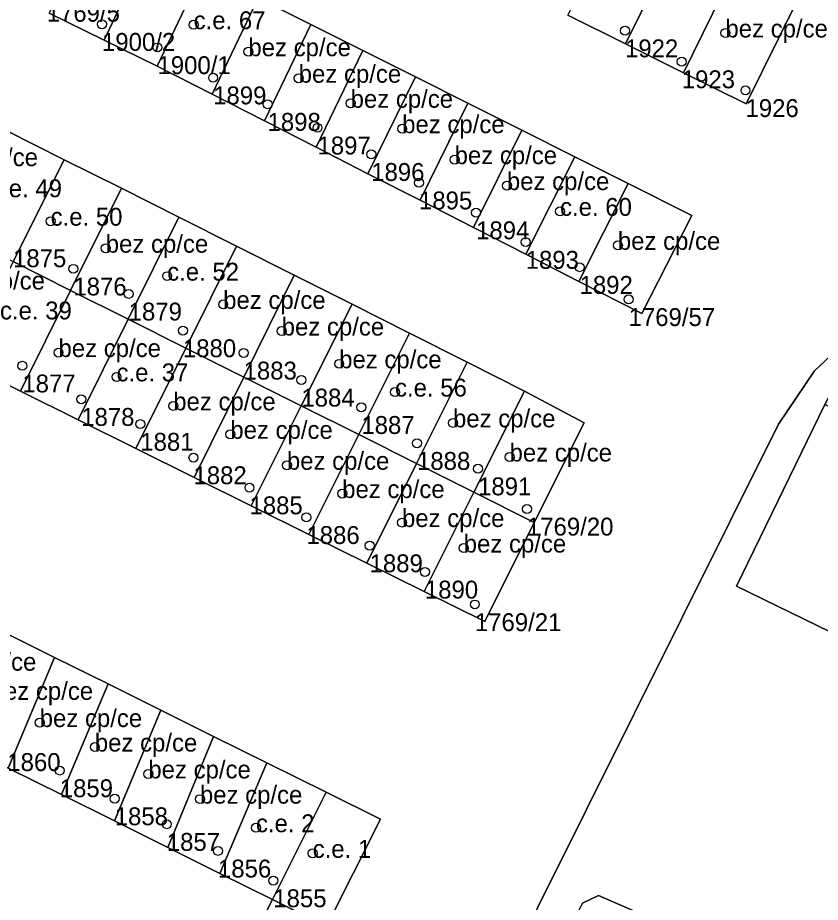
# Model space of a CAD drawing. Extents: x -878211 to -870363, y -1058464 to -1052522.
# Drawn here: x -874999.66 to -874954.82, y -1055531.45 to -1055482.01 of the extents above; entities that cross this region are included whole.
import ezdxf

# ---------------------------------------------------------------- set-up
doc = ezdxf.new("R2010")
doc.units = 0
for name, color, linetype in [('Definiční body', 7, 'Continuous'), ('Polygon budovy', 7, 'Continuous'), ('Polygon parcely', 7, 'Continuous')]:
    doc.layers.add(name, color=color, linetype=linetype)

msp = doc.modelspace()

# ---------------------------------------------------------------- linework, layer by layer
at = {"layer": 'Definiční body'}
for centre in [(-874994.95, -1055482.37994), (-874989.83, -1055482.40994), (-874965.73, -1055482.73994), (-874960.12, -1055482.86994), (-874991.85, -1055483.67994), (-874986.77, -1055483.91994), (-874962.56, -1055484.46994), (-874988.74, -1055485.36994), (-874983.96, -1055485.39994), (-874959, -1055486.07994), (-874985.7, -1055486.84994), (-874981.06, -1055486.79994), (-874982.91, -1055488.16994), (-874978.18, -1055488.21994), (-874979.91, -1055489.64994), (-874975.25, -1055489.94994), (-874977.24, -1055491.23994), (-874972.33, -1055491.39994), (-874974.05, -1055492.90994), (-874969.36, -1055492.83994), (-874997.82, -1055493.38994), (-874994.74, -1055494.89994), (-874971.28, -1055494.55994), (-874966.13, -1055494.73994), (-874968.27, -1055495.95994), (-874996.55, -1055496.04994), (-874991.31, -1055496.45994), (-874993.46, -1055497.44994), (-874965.53, -1055497.75994), (-874988.18, -1055498.03994), (-874990.43, -1055499.49994), (-874984.91, -1055499.52994), (-874997.38, -1055500.72994), (-874987.04, -1055500.74994), (-874981.7, -1055501.35994), (-874999.4, -1055501.46994), (-874994.14, -1055502.08994), (-874983.81, -1055502.25994), (-874996.11, -1055503.33994), (-874978.58, -1055502.93994), (-874990.97, -1055503.70994), (-874980.46, -1055503.78994), (-874992.81, -1055504.72994), (-874975.34, -1055504.65994), (-874987.78, -1055505.29994), (-874977.35, -1055505.79994), (-874989.84, -1055506.59994), (-874972.18, -1055506.56994), (-874984.62, -1055507.02994), (-874973.94, -1055507.21994), (-874986.71, -1055508.27994), (-874981.53, -1055508.60994), (-874971.21, -1055509.46994), (-874983.53, -1055509.93994), (-874978.19, -1055510.22994), (-874980, -1055511.51994), (-874974.74, -1055511.65994), (-874976.91, -1055512.98994), (-874974.12, -1055514.80994), (-874998.43, -1055521.40994), (-874995.35, -1055522.77994), (-874997.31, -1055524.08994), (-874992.36, -1055524.27994), (-874994.24, -1055525.65994), (-874989.48, -1055525.68994), (-874991.33, -1055527.08994), (-874986.35, -1055527.28994), (-874988.47, -1055528.57994), (-874983.18, -1055528.71994), (-874985.38, -1055530.23994)]:
    msp.add_circle(centre, 0.25, dxfattribs=at)
at = {"layer": 'Polygon budovy'}
for points in [[(-874995.35, -1055476.33), (-874997.9, -1055481.76), (-874994.83, -1055483.27), (-874992.29, -1055477.87)], [(-874966.22, -1055476.35), (-874968.93, -1055481.87), (-874965.7, -1055483.48), (-874962.98, -1055477.97)], [(-874992.29, -1055477.87), (-874994.83, -1055483.27), (-874991.86, -1055484.73), (-874989.32, -1055479.36)], [(-874962.98, -1055477.97), (-874965.7, -1055483.48), (-874962.47, -1055485.09), (-874959.76, -1055479.58)], [(-874989.32, -1055479.36), (-874991.86, -1055484.73), (-874988.8, -1055486.29), (-874986.23, -1055480.91)], [(-874959.76, -1055479.58), (-874962.47, -1055485.09), (-874958.97, -1055486.83), (-874956.24, -1055481.34)], [(-874986.23, -1055480.91), (-874988.8, -1055486.29), (-874985.88, -1055487.78), (-874983.28, -1055482.39)], [(-874983.28, -1055482.39), (-874985.88, -1055487.78), (-874982.99, -1055489.26), (-874980.37, -1055483.85)], [(-874980.37, -1055483.85), (-874982.99, -1055489.26), (-874980.09, -1055490.74), (-874977.44, -1055485.32)], [(-874977.44, -1055485.32), (-874980.09, -1055490.74), (-874977.18, -1055492.22), (-874974.51, -1055486.79)], [(-874971.5, -1055488.3), (-874974.51, -1055486.79), (-874977.18, -1055492.22), (-874974.2, -1055493.75)], [(-874971.5, -1055488.3), (-874974.2, -1055493.75), (-874971.28, -1055495.24), (-874968.54, -1055489.79)], [(-875003.13, -1055494.04), (-874999.91, -1055495.65), (-874997.06, -1055489.95), (-875000.3, -1055488.32)], [(-874999.91, -1055495.65), (-874996.71, -1055497.26), (-874993.87, -1055491.55), (-874997.06, -1055489.95)], [(-874968.54, -1055489.79), (-874971.28, -1055495.24), (-874968.32, -1055496.75), (-874965.56, -1055491.28)], [(-874993.87, -1055491.55), (-874996.71, -1055497.26), (-874993.48, -1055498.87), (-874990.65, -1055493.17)], [(-874965.56, -1055491.28), (-874968.32, -1055496.75), (-874964.79, -1055498.55), (-874962, -1055493.07)], [(-874990.65, -1055493.17), (-874993.48, -1055498.87), (-874990.26, -1055500.48), (-874987.43, -1055494.79)], [(-874987.43, -1055494.79), (-874990.26, -1055500.48), (-874987.03, -1055502.1), (-874984.21, -1055496.41)], [(-875002.73, -1055501.28), (-874999.5, -1055502.88), (-874996.71, -1055497.26), (-874999.91, -1055495.65)], [(-874984.21, -1055496.41), (-874987.03, -1055502.1), (-874983.82, -1055503.71), (-874980.98, -1055498.03)], [(-874999.5, -1055502.88), (-874996.28, -1055504.49), (-874993.48, -1055498.87), (-874996.71, -1055497.26)], [(-874980.98, -1055498.03), (-874983.82, -1055503.71), (-874980.6, -1055505.31), (-874977.77, -1055499.65)], [(-874996.28, -1055504.49), (-874993.06, -1055506.09), (-874990.26, -1055500.48), (-874993.48, -1055498.87)], [(-874977.77, -1055499.65), (-874980.6, -1055505.31), (-874977.38, -1055506.93), (-874974.55, -1055501.27)], [(-874990.26, -1055500.48), (-874993.06, -1055506.09), (-874989.8, -1055507.71), (-874987.03, -1055502.1)], [(-874974.55, -1055501.27), (-874977.38, -1055506.93), (-874974.17, -1055508.53), (-874971.34, -1055502.88)], [(-874983.82, -1055503.71), (-874987.03, -1055502.1), (-874989.8, -1055507.71), (-874986.61, -1055509.29)], [(-874971.34, -1055502.88), (-874974.17, -1055508.53), (-874970.8, -1055510.22), (-874968.01, -1055504.65)], [(-874923.07, -1055518.89), (-874954.57, -1055503.63), (-874959.5, -1055513.78), (-874928, -1055529.15)], [(-874983.82, -1055503.71), (-874986.61, -1055509.29), (-874983.39, -1055510.89), (-874980.6, -1055505.31)], [(-874980.6, -1055505.31), (-874983.39, -1055510.89), (-874980.16, -1055512.5), (-874977.38, -1055506.93)], [(-874977.38, -1055506.93), (-874980.16, -1055512.5), (-874976.95, -1055514.09), (-874974.17, -1055508.53)], [(-874974.17, -1055508.53), (-874976.95, -1055514.09), (-874973.57, -1055515.77), (-874970.8, -1055510.22)], [(-875000.2, -1055523.95), (-874997.6, -1055517.77), (-875000.55, -1055516.3), (-875003.16, -1055522.47)], [(-875000.2, -1055523.95), (-874997.21, -1055525.43), (-874994.61, -1055519.25), (-874997.6, -1055517.77)], [(-874994.61, -1055519.25), (-874997.21, -1055525.43), (-874994.26, -1055526.9), (-874991.67, -1055520.71)], [(-874991.67, -1055520.71), (-874994.26, -1055526.9), (-874991.28, -1055528.39), (-874988.72, -1055522.18)], [(-874988.72, -1055522.18), (-874991.28, -1055528.39), (-874988.36, -1055529.84), (-874985.74, -1055523.66)], [(-874985.74, -1055523.66), (-874988.36, -1055529.84), (-874985.43, -1055531.3), (-874982.43, -1055525.3)], [(-874982.43, -1055525.3), (-874985.43, -1055531.3), (-874982.4, -1055532.81), (-874979.4, -1055526.81)]]:
    msp.add_lwpolyline(points, close=True, dxfattribs=at)
at = {"layer": 'Polygon parcely'}
for points in [[(-874992.29, -1055477.87), (-874995.35, -1055476.33), (-874997.9, -1055481.76), (-874994.83, -1055483.27)], [(-874965.7, -1055483.48), (-874962.98, -1055477.97), (-874966.22, -1055476.35), (-874968.93, -1055481.87)], [(-874994.83, -1055483.27), (-874991.86, -1055484.73), (-874989.32, -1055479.36), (-874992.29, -1055477.87)], [(-874959.76, -1055479.58), (-874962.98, -1055477.97), (-874965.7, -1055483.48), (-874962.47, -1055485.09)], [(-874991.86, -1055484.73), (-874988.8, -1055486.29), (-874986.23, -1055480.91), (-874989.32, -1055479.36)], [(-874962.47, -1055485.09), (-874958.97, -1055486.83), (-874956.24, -1055481.34), (-874959.76, -1055479.58)], [(-874988.8, -1055486.29), (-874985.88, -1055487.78), (-874983.28, -1055482.39), (-874986.23, -1055480.91)], [(-874985.88, -1055487.78), (-874982.99, -1055489.26), (-874980.37, -1055483.85), (-874983.28, -1055482.39)], [(-874982.99, -1055489.26), (-874980.09, -1055490.74), (-874977.44, -1055485.32), (-874980.37, -1055483.85)], [(-874980.09, -1055490.74), (-874977.18, -1055492.22), (-874974.51, -1055486.79), (-874977.44, -1055485.32)], [(-874977.18, -1055492.22), (-874974.2, -1055493.75), (-874971.5, -1055488.3), (-874974.51, -1055486.79)], [(-874974.2, -1055493.75), (-874971.28, -1055495.24), (-874968.54, -1055489.79), (-874971.5, -1055488.3)], [(-874997.06, -1055489.95), (-875000.3, -1055488.32), (-875003.13, -1055494.04), (-874999.91, -1055495.65)], [(-874999.91, -1055495.65), (-874996.71, -1055497.26), (-874993.87, -1055491.55), (-874997.06, -1055489.95)], [(-874971.28, -1055495.24), (-874968.32, -1055496.75), (-874965.56, -1055491.28), (-874968.54, -1055489.79)], [(-874993.48, -1055498.87), (-874990.65, -1055493.17), (-874993.87, -1055491.55), (-874996.71, -1055497.26)], [(-874968.32, -1055496.75), (-874964.79, -1055498.55), (-874962, -1055493.07), (-874965.56, -1055491.28)], [(-874993.48, -1055498.87), (-874990.26, -1055500.48), (-874987.43, -1055494.79), (-874990.65, -1055493.17)], [(-874987.03, -1055502.1), (-874984.21, -1055496.41), (-874987.43, -1055494.79), (-874990.26, -1055500.48)], [(-874996.71, -1055497.26), (-874999.91, -1055495.65), (-875002.73, -1055501.28), (-874999.5, -1055502.88)], [(-874987.03, -1055502.1), (-874983.82, -1055503.71), (-874980.98, -1055498.03), (-874984.21, -1055496.41)], [(-874996.71, -1055497.26), (-874999.5, -1055502.88), (-874996.28, -1055504.49), (-874993.48, -1055498.87)], [(-874980.6, -1055505.31), (-874977.77, -1055499.65), (-874980.98, -1055498.03), (-874983.82, -1055503.71)], [(-874993.06, -1055506.09), (-874990.26, -1055500.48), (-874993.48, -1055498.87), (-874996.28, -1055504.49)], [(-874977.38, -1055506.93), (-874974.55, -1055501.27), (-874977.77, -1055499.65), (-874980.6, -1055505.31)], [(-874989.8, -1055507.71), (-874987.03, -1055502.1), (-874990.26, -1055500.48), (-874993.06, -1055506.09)], [(-874971.34, -1055502.88), (-874974.55, -1055501.27), (-874977.38, -1055506.93), (-874974.17, -1055508.53)], [(-874986.61, -1055509.29), (-874983.82, -1055503.71), (-874987.03, -1055502.1), (-874989.8, -1055507.71)], [(-874974.17, -1055508.53), (-874970.8, -1055510.22), (-874968.01, -1055504.65), (-874971.34, -1055502.88)], [(-874959.5, -1055513.78), (-874928, -1055529.15), (-874923.07, -1055518.89), (-874954.57, -1055503.63)], [(-874983.82, -1055503.71), (-874986.61, -1055509.29), (-874983.39, -1055510.89), (-874980.6, -1055505.31)], [(-874980.16, -1055512.5), (-874977.38, -1055506.93), (-874980.6, -1055505.31), (-874983.39, -1055510.89)], [(-874977.38, -1055506.93), (-874980.16, -1055512.5), (-874976.95, -1055514.09), (-874974.17, -1055508.53)], [(-874976.95, -1055514.09), (-874973.57, -1055515.77), (-874970.8, -1055510.22), (-874974.17, -1055508.53)], [(-874997.6, -1055517.77), (-875000.55, -1055516.3), (-875003.16, -1055522.47), (-875000.2, -1055523.95)], [(-874997.21, -1055525.43), (-874994.61, -1055519.25), (-874997.6, -1055517.77), (-875000.2, -1055523.95)], [(-874994.26, -1055526.9), (-874991.67, -1055520.71), (-874994.61, -1055519.25), (-874997.21, -1055525.43)], [(-874991.28, -1055528.39), (-874988.72, -1055522.18), (-874991.67, -1055520.71), (-874994.26, -1055526.9)], [(-874991.28, -1055528.39), (-874988.36, -1055529.84), (-874985.74, -1055523.66), (-874988.72, -1055522.18)], [(-874988.36, -1055529.84), (-874985.43, -1055531.3), (-874982.43, -1055525.3), (-874985.74, -1055523.66)], [(-874985.43, -1055531.3), (-874982.4, -1055532.81), (-874979.4, -1055526.81), (-874982.43, -1055525.3)]]:
    msp.add_lwpolyline(points, close=True, dxfattribs=at)
for points in [[(-874986.23, -1055480.91), (-874983.28, -1055482.39), (-874980.37, -1055483.85), (-874977.44, -1055485.32), (-874974.51, -1055486.79), (-874971.5, -1055488.3), (-874968.54, -1055489.79), (-874965.56, -1055491.28), (-874962, -1055493.07), (-874964.79, -1055498.55), (-874968.32, -1055496.75), (-874971.28, -1055495.24), (-874974.2, -1055493.75), (-874977.18, -1055492.22), (-874980.09, -1055490.74), (-874982.99, -1055489.26), (-874985.88, -1055487.78), (-874988.8, -1055486.29), (-874991.86, -1055484.73), (-874994.83, -1055483.27), (-874997.9, -1055481.76)], [(-874956.24, -1055481.34), (-874958.97, -1055486.83), (-874962.47, -1055485.09), (-874965.7, -1055483.48), (-874968.93, -1055481.87)], [(-875000.3, -1055488.32), (-874997.06, -1055489.95), (-874993.87, -1055491.55), (-874990.65, -1055493.17), (-874987.43, -1055494.79), (-874984.21, -1055496.41), (-874980.98, -1055498.03), (-874977.77, -1055499.65), (-874974.55, -1055501.27), (-874971.34, -1055502.88), (-874968.01, -1055504.65), (-874970.8, -1055510.22), (-874973.57, -1055515.77), (-874976.95, -1055514.09), (-874980.16, -1055512.5), (-874983.39, -1055510.89), (-874986.61, -1055509.29), (-874989.8, -1055507.71), (-874993.06, -1055506.09), (-874996.28, -1055504.49), (-874999.5, -1055502.88), (-875002.73, -1055501.28)], [(-874973.26, -1055537.07), (-874957.15, -1055504.73), (-874955.14, -1055501.75), (-874953.04, -1055499.77), (-874951, -1055498.82), (-874949.34, -1055498.46), (-874944.47, -1055500.75), (-874946.86, -1055505.42), (-874953.78, -1055502.16), (-874954.57, -1055503.63), (-874923.07, -1055518.89), (-874922.3, -1055517.47), (-874929.09, -1055514.08), (-874926.64, -1055508.74), (-874925.41, -1055509.2), (-874921.87, -1055500.89), (-874925.21, -1055499)], [(-874928.46, -1055548.23), (-874913.73, -1055516.86), (-874925.96, -1055510.69), (-874925.41, -1055509.2), (-874926.64, -1055508.74), (-874929.09, -1055514.08), (-874922.3, -1055517.47), (-874923.07, -1055518.89), (-874928, -1055529.15), (-874959.5, -1055513.78), (-874954.57, -1055503.63), (-874953.78, -1055502.16), (-874946.86, -1055505.42), (-874944.47, -1055500.75), (-874949.34, -1055498.46), (-874951, -1055498.82), (-874953.04, -1055499.77), (-874955.14, -1055501.75), (-874957.15, -1055504.73), (-874973.26, -1055537.07)], [(-875031.75, -1055508.76), (-875027.04, -1055512.87), (-875024.34, -1055511.93), (-875027.99, -1055510.11), (-875024.93, -1055504.19), (-875021.39, -1055505.95), (-875018.22, -1055507.53), (-875015.34, -1055508.95), (-875012.33, -1055510.45), (-875009.34, -1055511.93), (-875006.44, -1055513.37), (-875003.51, -1055514.83), (-875000.55, -1055516.3), (-874997.6, -1055517.77), (-874994.61, -1055519.25), (-874991.67, -1055520.71), (-874988.72, -1055522.18), (-874985.74, -1055523.66), (-874982.43, -1055525.3), (-874979.4, -1055526.81), (-874982.4, -1055532.81), (-874985.43, -1055531.3), (-874986.54, -1055533.47)], [(-874986.54, -1055533.47), (-874985.43, -1055531.3), (-874988.36, -1055529.84), (-874991.28, -1055528.39), (-874994.26, -1055526.9), (-874997.21, -1055525.43), (-875000.2, -1055523.95), (-875003.16, -1055522.47), (-875006.11, -1055521), (-875009.05, -1055519.54), (-875012.02, -1055518.06), (-875015.01, -1055516.57), (-875017.99, -1055515.09), (-875020.98, -1055513.6), (-875024.34, -1055511.93), (-875027.04, -1055512.87), (-875031.75, -1055508.76)], [(-874913.73, -1055516.86), (-874928.46, -1055548.23), (-874929.57, -1055549.54), (-874932.49, -1055550.68), (-874935.37, -1055549.97), (-874944.23, -1055545.43), (-874945.71, -1055541.69), (-874962.85, -1055532.97), (-874967.22, -1055531.07), (-874968.11, -1055531.5), (-874971.37, -1055538.01), (-874939.9, -1055553.37), (-874935.11, -1055555.57), (-874934.14, -1055559.52), (-874934.16, -1055560.06), (-874942.27, -1055577.59), (-874944.16, -1055576.94), (-874948.66, -1055586.08), (-874949.98, -1055588.77), (-874954.03, -1055596.99), (-874955.37, -1055599.71), (-874960.05, -1055609.79), (-874961.86, -1055610.98)], [(-874968.11, -1055531.5), (-874967.22, -1055531.07), (-874962.85, -1055532.97)]]:
    msp.add_lwpolyline(points, dxfattribs=at)

# ---------------------------------------------------------------- texts
at = {"layer": 'Definiční body'}
for s, p in [('1769/5', (-874998.04, -1055482.239)), ('c.e. 67', (-874989.83, -1055482.659)), ('bez cp/ce', (-874960.12, -1055483.12)), ('1900/2', (-874994.95, -1055483.869)), ('bez cp/ce', (-874986.77, -1055484.169)), ('1922', (-874965.73, -1055484.229)), ('1900/1', (-874991.85, -1055485.169)), ('bez cp/ce', (-874983.96, -1055485.649)), ('1923', (-874962.56, -1055485.959)), ('1899', (-874988.74, -1055486.859)), ('bez cp/ce', (-874981.06, -1055487.05)), ('1926', (-874959, -1055487.569)), ('1898', (-874985.7, -1055488.339)), ('bez cp/ce', (-874978.18, -1055488.47)), ('1897', (-874982.91, -1055489.659)), ('bez cp/ce', (-875004.25, -1055490.31)), ('bez cp/ce', (-874975.25, -1055490.2)), ('1896', (-874979.91, -1055491.139)), ('bez cp/ce', (-874972.33, -1055491.649)), ('c.e. 49', (-875001.2, -1055492.05)), ('1895', (-874977.24, -1055492.729)), ('c.e. 60', (-874969.36, -1055493.09)), ('c.e. 50', (-874997.82, -1055493.639)), ('1894', (-874974.05, -1055494.399)), ('bez cp/ce', (-874994.74, -1055495.149)), ('bez cp/ce', (-874966.13, -1055494.99)), ('1875', (-874999.92, -1055495.959)), ('1893', (-874971.28, -1055496.049)), ('c.e. 52', (-874991.31, -1055496.71)), ('bez cp/ce', (-875003.86, -1055497.21)), ('1876', (-874996.55, -1055497.539)), ('1892', (-874968.27, -1055497.449)), ('bez cp/ce', (-874988.18, -1055498.29)), ('c.e. 39', (-875000.65, -1055498.879)), ('1879', (-874993.46, -1055498.939)), ('1769/57', (-874965.53, -1055499.249)), ('bez cp/ce', (-874984.91, -1055499.78)), ('bez cp/ce', (-874997.38, -1055500.98)), ('1880', (-874990.43, -1055500.989)), ('bez cp/ce', (-874981.7, -1055501.61)), ('c.e. 37', (-874994.14, -1055502.34)), ('1883', (-874987.04, -1055502.239)), ('1877', (-874999.4, -1055502.959)), ('c.e. 56', (-874978.58, -1055503.19)), ('bez cp/ce', (-874990.97, -1055503.96)), ('1884', (-874983.81, -1055503.749)), ('1878', (-874996.11, -1055504.829)), ('bez cp/ce', (-874975.34, -1055504.909)), ('bez cp/ce', (-874987.78, -1055505.55)), ('1887', (-874980.46, -1055505.279)), ('1881', (-874992.81, -1055506.219)), ('bez cp/ce', (-874972.18, -1055506.82)), ('bez cp/ce', (-874984.62, -1055507.28)), ('1888', (-874977.35, -1055507.289)), ('1882', (-874989.84, -1055508.089)), ('bez cp/ce', (-874981.53, -1055508.86)), ('1891', (-874973.94, -1055508.709)), ('1885', (-874986.71, -1055509.769)), ('bez cp/ce', (-874978.19, -1055510.48)), ('1769/20', (-874971.21, -1055510.959)), ('1886', (-874983.53, -1055511.429)), ('bez cp/ce', (-874974.74, -1055511.909)), ('1889', (-874980, -1055513.009)), ('1890', (-874976.91, -1055514.479)), ('1769/21', (-874974.12, -1055516.299)), ('bez cp/ce', (-875004.34, -1055518.51)), ('bez cp/ce', (-875001.17, -1055520.139)), ('bez cp/ce', (-874998.43, -1055521.659)), ('bez cp/ce', (-874995.35, -1055523.03)), ('1860', (-875000.24, -1055524.119)), ('bez cp/ce', (-874992.36, -1055524.53)), ('1859', (-874997.31, -1055525.579)), ('bez cp/ce', (-874989.48, -1055525.94)), ('1858', (-874994.24, -1055527.149)), ('c.e. 2', (-874986.35, -1055527.54)), ('1857', (-874991.33, -1055528.579)), ('c.e. 1', (-874983.18, -1055528.97)), ('1856', (-874988.47, -1055530.069)), ('1855', (-874985.38, -1055531.729))]:
    msp.add_text(s, height=0.999996, dxfattribs=at).set_placement(p)

doc.saveas('drawing.dxf')
